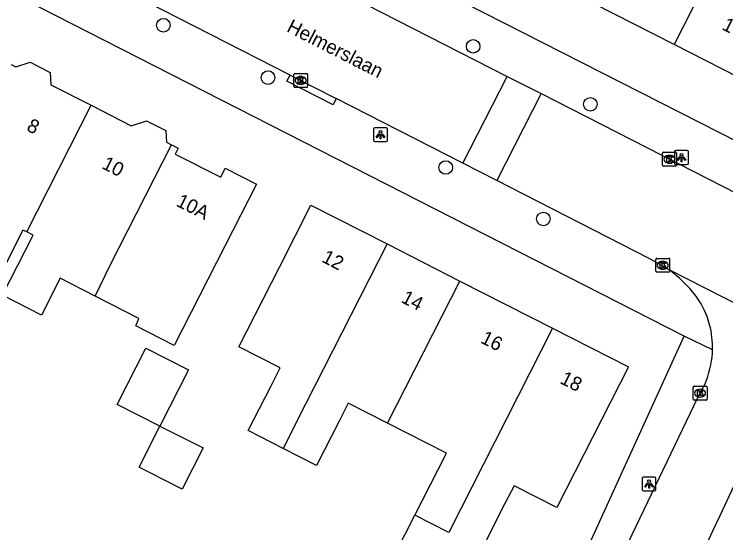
# Model space of a CAD drawing. Extents: x 160356 to 161355, y 381727 to 382845.
# Drawn here: x 160933.8 to 160985, y 382382.2 to 382419.5 of the extents above; entities that cross this region are included whole.
import ezdxf

# ---------------------------------------------------------------- set-up
doc = ezdxf.new("R2010")
doc.units = 0
for name, color, linetype in [('IMGEO_Boom', 7, 'Continuous'), ('IMGEO_Kolk', 7, 'Continuous'), ('IMGEO_Lichtpunt', 7, 'Continuous'), ('IMGEO_Openbare_ruimte_label', 7, 'Continuous'), ('IMGEO_Pand', 7, 'Continuous'), ('IMGEO_Pand_nummerreeks', 7, 'Continuous'), ('IMGEO_Rijbaan_lokaal_open', 7, 'Continuous'), ('IMGEO_Voetpad_open', 7, 'Continuous')]:
    doc.layers.add(name, color=color, linetype=linetype)

msp = doc.modelspace()

# ---------------------------------------------------------------- linework, layer by layer
at = {"layer": 'IMGEO_Boom'}
for centre in [(160944.519, 382418.719), (160966.812, 382417.201), (160952.051, 382414.958), (160975.245, 382413.036), (160964.841, 382408.489), (160971.864, 382404.791)]:
    msp.add_circle(centre, 0.489, dxfattribs=at)
at = {"layer": 'IMGEO_Kolk'}
for p, q in [((160953.899, 382414.328), (160953.899, 382415.18)), ((160953.974, 382415.254), (160954.826, 382415.254)), ((160954.387, 382415.034), (160954.412, 382415.034)), ((160954.9, 382415.18), (160954.9, 382414.328)), ((160954.41, 382414.474), (160954.385, 382414.474)), ((160954.826, 382414.254), (160953.974, 382414.254)), ((160980.435, 382408.655), (160980.435, 382409.507)), ((160980.51, 382409.581), (160981.362, 382409.581)), ((160980.923, 382409.361), (160980.948, 382409.361)), ((160981.436, 382409.507), (160981.436, 382408.655)), ((160981.362, 382408.581), (160980.51, 382408.581)), ((160980.946, 382408.801), (160980.921, 382408.801)), ((160979.949, 382401.03), (160979.949, 382401.882)), ((160980.024, 382401.956), (160980.876, 382401.956)), ((160980.437, 382401.736), (160980.462, 382401.736)), ((160980.95, 382401.882), (160980.95, 382401.03)), ((160980.46, 382401.176), (160980.435, 382401.176)), ((160980.876, 382400.956), (160980.024, 382400.956)), ((160982.638, 382391.833), (160982.638, 382392.685)), ((160982.713, 382392.759), (160983.565, 382392.759)), ((160983.126, 382392.539), (160983.151, 382392.539)), ((160983.639, 382392.685), (160983.639, 382391.833)), ((160983.149, 382391.979), (160983.124, 382391.979)), ((160983.565, 382391.759), (160982.713, 382391.759))]:
    msp.add_line(p, q, dxfattribs=at)
for points in [[(160953.899, 382414.328), (160953.899, 382415.18)], [(160953.974, 382415.254), (160954.826, 382415.254)], [(160954.22, 382414.954), (160954.343, 382414.954), (160954.343, 382414.803), (160954.473, 382414.954), (160954.637, 382414.954), (160954.491, 382414.803), (160954.644, 382414.554), (160954.492, 382414.554), (160954.407, 382414.718), (160954.343, 382414.651), (160954.343, 382414.554), (160954.22, 382414.554), (160954.22, 382414.954)], [(160954.9, 382415.18), (160954.9, 382414.328)], [(160954.826, 382414.254), (160953.974, 382414.254)], [(160980.435, 382408.655), (160980.435, 382409.507)], [(160980.51, 382409.581), (160981.362, 382409.581)], [(160981.436, 382409.507), (160981.436, 382408.655)], [(160980.756, 382409.281), (160980.879, 382409.281), (160980.879, 382409.13), (160981.009, 382409.281), (160981.173, 382409.281), (160981.027, 382409.13), (160981.18, 382408.881), (160981.028, 382408.881), (160980.943, 382409.045), (160980.879, 382408.978), (160980.879, 382408.881), (160980.756, 382408.881), (160980.756, 382409.281)], [(160981.362, 382408.581), (160980.51, 382408.581)], [(160979.949, 382401.03), (160979.949, 382401.882)], [(160980.024, 382401.956), (160980.876, 382401.956)], [(160980.27, 382401.656), (160980.393, 382401.656), (160980.393, 382401.505), (160980.523, 382401.656), (160980.687, 382401.656), (160980.541, 382401.505), (160980.694, 382401.256), (160980.542, 382401.256), (160980.457, 382401.42), (160980.393, 382401.353), (160980.393, 382401.256), (160980.27, 382401.256), (160980.27, 382401.656)], [(160980.95, 382401.882), (160980.95, 382401.03)], [(160980.876, 382400.956), (160980.024, 382400.956)], [(160982.638, 382391.833), (160982.638, 382392.685)], [(160982.713, 382392.759), (160983.565, 382392.759)], [(160982.959, 382392.459), (160983.082, 382392.459), (160983.082, 382392.308), (160983.212, 382392.459), (160983.376, 382392.459), (160983.23, 382392.308), (160983.383, 382392.059), (160983.231, 382392.059), (160983.146, 382392.223), (160983.082, 382392.156), (160983.082, 382392.059), (160982.959, 382392.059), (160982.959, 382392.459)], [(160983.639, 382392.685), (160983.639, 382391.833)], [(160983.565, 382391.759), (160982.713, 382391.759)]]:
    msp.add_lwpolyline(points, dxfattribs=at)
for centre, start, end in [((160953.976, 382415.178), 91.552, 178.448), ((160953.976, 382415.178), 91.552, 178.448), ((160954.824, 382415.178), 1.552, 88.448), ((160954.824, 382415.178), 1.552, 88.448), ((160953.976, 382414.33), 181.552, 268.448), ((160953.976, 382414.33), 181.552, 268.448), ((160954.824, 382414.33), 271.552, 358.448), ((160954.824, 382414.33), 271.552, 358.448), ((160980.512, 382409.505), 91.552, 178.448), ((160980.512, 382409.505), 91.552, 178.448), ((160981.36, 382409.505), 1.552, 88.448), ((160981.36, 382409.505), 1.552, 88.448), ((160980.512, 382408.657), 181.552, 268.448), ((160980.512, 382408.657), 181.552, 268.448), ((160981.36, 382408.657), 271.552, 358.448), ((160981.36, 382408.657), 271.552, 358.448), ((160980.026, 382401.88), 91.552, 178.448), ((160980.026, 382401.88), 91.552, 178.448), ((160980.874, 382401.88), 1.552, 88.448), ((160980.874, 382401.88), 1.552, 88.448), ((160980.026, 382401.032), 181.552, 268.448), ((160980.026, 382401.032), 181.552, 268.448), ((160980.874, 382401.032), 271.552, 358.448), ((160980.874, 382401.032), 271.552, 358.448), ((160982.715, 382392.683), 91.552, 178.448), ((160982.715, 382392.683), 91.552, 178.448), ((160983.563, 382392.683), 1.552, 88.448), ((160983.563, 382392.683), 1.552, 88.448), ((160982.715, 382391.835), 181.552, 268.448), ((160982.715, 382391.835), 181.552, 268.448), ((160983.563, 382391.835), 271.552, 358.448), ((160983.563, 382391.835), 271.552, 358.448)]:
    msp.add_arc(centre, 0.0765, start, end, dxfattribs=at)
for centre, major_axis, ratio, start_param, end_param in [((160954.386, 382414.754), (-0.387, 0.002), 0.722429, 4.712389, 7.853982), ((160954.411, 382414.754), (-0.39, 0.002), 0.717154, 1.570796, 4.712389), ((160980.922, 382409.081), (-0.387, 0.002), 0.722429, 4.712389, 7.853982), ((160980.947, 382409.081), (-0.39, 0.002), 0.717154, 1.570796, 4.712389), ((160980.436, 382401.456), (-0.387, 0.002), 0.722429, 4.712389, 7.853982), ((160980.461, 382401.456), (-0.39, 0.002), 0.717154, 1.570796, 4.712389), ((160983.125, 382392.259), (-0.387, 0.002), 0.722429, 4.712389, 7.853982), ((160983.15, 382392.259), (-0.39, 0.002), 0.717154, 1.570796, 4.712389)]:
    msp.add_ellipse(centre, major_axis=major_axis, ratio=ratio, start_param=start_param, end_param=end_param, dxfattribs=at)
at = {"layer": 'IMGEO_Lichtpunt'}
for p, q in [((160959.645, 382411.259), (160959.645, 382410.452)), ((160959.645, 382411.259), (160959.645, 382410.452)), ((160960.547, 382411.354), (160959.739, 382411.354)), ((160960.547, 382411.354), (160959.739, 382411.354)), ((160960.641, 382410.452), (160960.641, 382411.259)), ((160960.641, 382410.452), (160960.641, 382411.259)), ((160959.739, 382410.358), (160960.547, 382410.358)), ((160959.739, 382410.358), (160960.547, 382410.358)), ((160981.303, 382409.611), (160981.303, 382408.804)), ((160981.303, 382409.611), (160981.303, 382408.804)), ((160982.205, 382409.706), (160981.397, 382409.706)), ((160982.205, 382409.706), (160981.397, 382409.706)), ((160982.299, 382408.804), (160982.299, 382409.611)), ((160982.299, 382408.804), (160982.299, 382409.611)), ((160981.397, 382408.71), (160982.205, 382408.71)), ((160981.397, 382408.71), (160982.205, 382408.71)), ((160978.967, 382386.136), (160978.967, 382385.329)), ((160978.967, 382386.136), (160978.967, 382385.329)), ((160979.869, 382386.231), (160979.061, 382386.231)), ((160979.869, 382386.231), (160979.061, 382386.231)), ((160979.963, 382385.329), (160979.963, 382386.136)), ((160979.963, 382385.329), (160979.963, 382386.136)), ((160979.061, 382385.235), (160979.869, 382385.235)), ((160979.061, 382385.235), (160979.869, 382385.235))]:
    msp.add_line(p, q, dxfattribs=at)
for points in [[(160960.019, 382410.923), (160960.058, 382410.895), (160959.87, 382410.633), (160959.832, 382410.66), (160960.019, 382410.923)], [(160960.121, 382410.875), (160960.168, 382410.875), (160960.168, 382410.553), (160960.121, 382410.553), (160960.121, 382410.875)], [(160960.231, 382410.895), (160960.269, 382410.922), (160960.456, 382410.66), (160960.417, 382410.632), (160960.231, 382410.895)], [(160981.677, 382409.275), (160981.716, 382409.247), (160981.528, 382408.985), (160981.49, 382409.012), (160981.677, 382409.275)], [(160981.779, 382409.227), (160981.826, 382409.227), (160981.826, 382408.905), (160981.779, 382408.905), (160981.779, 382409.227)], [(160981.889, 382409.247), (160981.927, 382409.274), (160982.114, 382409.012), (160982.075, 382408.984), (160981.889, 382409.247)], [(160979.341, 382385.8), (160979.38, 382385.772), (160979.192, 382385.51), (160979.154, 382385.537), (160979.341, 382385.8)], [(160979.553, 382385.772), (160979.591, 382385.799), (160979.778, 382385.537), (160979.739, 382385.509), (160979.553, 382385.772)], [(160979.443, 382385.752), (160979.49, 382385.752), (160979.49, 382385.43), (160979.443, 382385.43), (160979.443, 382385.752)]]:
    msp.add_lwpolyline(points, dxfattribs=at)
for centre in [(160960.144, 382411.057), (160981.802, 382409.409), (160979.466, 382385.934)]:
    msp.add_circle(centre, 0.0994, dxfattribs=at)
for centre, start, end in [((160959.739, 382411.259), 90, 180), ((160959.739, 382411.259), 90, 180), ((160960.547, 382411.259), 0, 90), ((160960.547, 382411.259), 0, 90), ((160959.739, 382410.452), 180, 270), ((160959.739, 382410.452), 180, 270), ((160960.547, 382410.452), 270, 0), ((160960.547, 382410.452), 270, 360), ((160981.397, 382409.611), 90, 180), ((160981.397, 382409.611), 90, 180), ((160982.205, 382409.611), 0, 90), ((160982.205, 382409.611), 0, 90), ((160981.397, 382408.804), 180, 270), ((160981.397, 382408.804), 180, 270), ((160982.205, 382408.804), 270, 0), ((160982.205, 382408.804), 270, 360), ((160979.061, 382386.136), 90, 180), ((160979.061, 382386.136), 90, 180), ((160979.869, 382386.136), 0, 90), ((160979.869, 382386.136), 0, 90), ((160979.061, 382385.329), 180, 270), ((160979.061, 382385.329), 180, 270), ((160979.869, 382385.329), 270, 0), ((160979.869, 382385.329), 270, 360)]:
    msp.add_arc(centre, 0.0946, start, end, dxfattribs=at)
at = {"layer": 'IMGEO_Pand'}
for points in [[(160986.621, 382427.867), (160981.268, 382417.346)], [(160981.268, 382417.346), (160975.475, 382420.295)], [(160987.059, 382414.398), (160981.268, 382417.346)], [(160933.573, 382415.886), (160933.902, 382415.718), (160934.935, 382416.054), (160936.375, 382415.32), (160936.422, 382414.435), (160939.315, 382412.962)], [(160934.683, 382403.855), (160939.315, 382412.962)], [(160939.315, 382412.962), (160942.208, 382411.489), (160943.312, 382411.847), (160944.691, 382411.145), (160944.734, 382410.311), (160945.1, 382410.124)], [(160945.1, 382410.124), (160945.591, 382409.874), (160945.377, 382409.453), (160948.643, 382407.79), (160948.972, 382408.436), (160951.209, 382407.296), (160948.941, 382402.841), (160945.301, 382395.694), (160942.543, 382397.093), (160942.765, 382397.637), (160939.618, 382399.24)], [(160939.618, 382399.24), (160940.716, 382401.506), (160945.1, 382410.124)], [(160953.128, 382388.286), (160950.619, 382389.565), (160952.241, 382392.746), (160952.921, 382394.08), (160949.947, 382395.594), (160952.866, 382401.327), (160955.135, 382405.782), (160960.615, 382402.992)], [(160934.683, 382403.855), (160934.408, 382403.995), (160932.197, 382399.653), (160929.396, 382401.079), (160930.763, 382403.763), (160928.08, 382405.129)], [(160939.618, 382399.24), (160937.097, 382400.525), (160935.751, 382397.882), (160932.95, 382399.308), (160935.145, 382403.62), (160934.683, 382403.855)], [(160960.615, 382402.992), (160954.748, 382391.469), (160953.128, 382388.286)], [(160960.615, 382402.992), (160965.855, 382400.324)], [(160960.651, 382390.105), (160965.855, 382400.324)], [(160965.855, 382400.324), (160972.53, 382396.925)], [(160972.53, 382396.925), (160965.057, 382382.249), (160962.613, 382383.493)], [(160972.53, 382396.925), (160977.987, 382394.147), (160972.837, 382384.033), (160969.754, 382385.603), (160969.101, 382384.32), (160967.432, 382381.04), (160966.736, 382381.394), (160965.369, 382378.707), (160968.687, 382377.101), (160967.307, 382374.251), (160967.195, 382374.307)], [(160944.272, 382389.892), (160941.2, 382391.45), (160943.257, 382395.505), (160946.328, 382393.947), (160944.272, 382389.892)], [(160960.651, 382390.105), (160957.821, 382391.546), (160957.157, 382390.243), (160955.534, 382387.059), (160953.128, 382388.286)], [(160944.272, 382389.892), (160947.373, 382388.319), (160945.872, 382385.359), (160943.484, 382386.571), (160943.089, 382386.771), (160942.771, 382386.933), (160944.272, 382389.892)], [(160962.613, 382383.493), (160964.283, 382386.774), (160964.882, 382387.951), (160960.651, 382390.105)], [(160959.803, 382377.972), (160961.218, 382380.752), (160962.613, 382383.493)]]:
    msp.add_lwpolyline(points, dxfattribs=at)
at = {"layer": 'IMGEO_Rijbaan_lokaal_open'}
for points in [[(160953.643, 382415.139), (160930.69, 382426.853)], [(160954.56, 382422.549), (160969.262, 382415.042)], [(160953.643, 382415.139), (160956.96, 382413.447)], [(160966.074, 382408.796), (160969.262, 382415.042)], [(160969.262, 382415.042), (160971.693, 382413.801)], [(160966.074, 382408.796), (160956.96, 382413.447)], [(160971.693, 382413.801), (160968.505, 382407.555)], [(160971.693, 382413.801), (161000, 382399.348), (161013.216, 382392.6)], [(160968.505, 382407.555), (160966.074, 382408.796)], [(160980.917, 382401.134), (160979.482, 382401.953), (160968.505, 382407.555)], [(160995.274, 382393.815), (160980.917, 382401.134)], [(160974.348, 382373.952), (160982.993, 382391.99), (160983.503, 382392.935)]]:
    msp.add_lwpolyline(points, dxfattribs=at)
for centre, radius, start, end in [((160976.734, 382395.6), 6.937, 47.2378, 52.9161), ((160976.976, 382395.002), 7.235, 34.7785, 51.8665), ((160978.151, 382395.743), 5.848, 14.2006, 35.3758), ((160977.797, 382395.528), 6.245, 358.603, 15.3182), ((160975.847, 382395.93), 8.221, 338.6357, 354.4927), ((160977.264, 382395.547), 6.778, 356.5692, 358.5575), ((160376.886, 382670.769), 672.189, 328.934463, 335.405026)]:
    msp.add_arc(centre, radius, start, end, dxfattribs=at)
at = {"layer": 'IMGEO_Voetpad_open'}
for points in [[(160981.996, 382396.364), (160920.092, 382427.927), (160914.362, 382428.677), (160913.551, 382429.345), (160896.195, 382431.129), (160894.761, 382429.245)], [(160953.449, 382426.834), (161000, 382403.134), (161057.577, 382373.824)], [(160956.96, 382413.447), (160956.73, 382413.004), (160953.413, 382414.696), (160953.643, 382415.139)], [(160942.982, 382328.151), (160950.662, 382341.683), (160953.384, 382340.231), (160964.859, 382360.589), (160972.84, 382376.279), (160981.996, 382396.364)], [(160984.04, 382395.376), (160981.996, 382396.364)]]:
    msp.add_lwpolyline(points, dxfattribs=at)
msp.add_arc((160563.026, 382576.823), 466.417, 328.77733, 336.62893, dxfattribs=at)

# ---------------------------------------------------------------- texts
at = {"layer": 'IMGEO_Openbare_ruimte_label'}
msp.add_text('Helmerslaan', height=1, rotation=332.9222, dxfattribs=at).set_placement((160953.322, 382418.304))
at = {"layer": 'IMGEO_Pand_nummerreeks'}
for s, rotation, p in [('17', 333.0251, (160984.651, 382418.452)), ('8', 333.282, (160934.612, 382411.18)), ('10', 333.282, (160940.023, 382408.457)), ('10A', 333.282, (160945.371, 382405.766)), ('12', 333.0173, (160955.846, 382401.739)), ('14', 333.0173, (160961.561, 382398.83)), ('16', 333.0173, (160967.274, 382395.921)), ('18', 333.0194, (160972.99, 382393.01))]:
    msp.add_text(s, height=1, rotation=rotation, dxfattribs=at).set_placement(p)

doc.saveas('drawing.dxf')
